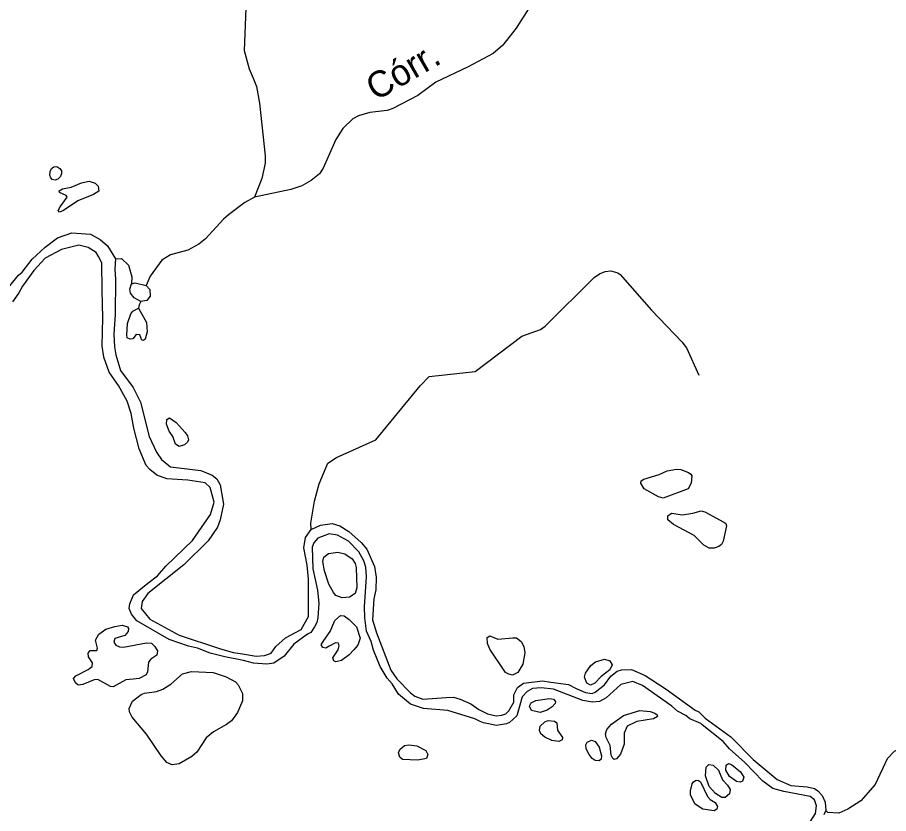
# Model space of a CAD drawing. Extents: x 346.5 to 372.4, y 7400.3 to 7428.2.
# Drawn here: x 361.849 to 364.517, y 7402.464 to 7404.9 of the extents above; entities that cross this region are included whole.
import ezdxf
from ezdxf.enums import TextEntityAlignment as Align

# ---------------------------------------------------------------- set-up
doc = ezdxf.new("R2010")
doc.units = 0
doc.header["$LTSCALE"] = 0.032
doc.layers.add('2', color=7, linetype='Continuous', lineweight=25)
doc.layers.add('7', color=7, linetype='Continuous', lineweight=25)
doc.layers.add('61', color=7, linetype='Continuous')

msp = doc.modelspace()

# ---------------------------------------------------------------- linework, layer by layer
at = {"layer": '2'}
for points in [[(361.9488, 7404.4171), (361.9494, 7404.4281), (361.9533, 7404.4371), (361.961, 7404.4429), (361.97, 7404.4435), (361.979, 7404.4377), (361.9848, 7404.4307), (361.9848, 7404.4223), (361.9816, 7404.4126), (361.9726, 7404.4049), (361.9649, 7404.4023), (361.9559, 7404.4042), (361.9513, 7404.4087)], [(362.0963, 7404.383), (362.0982, 7404.3681), (362.0819, 7404.3583), (362.0345, 7404.3385), (361.9907, 7404.3088), (361.9778, 7404.3037), (361.9739, 7404.3088), (361.9799, 7404.3207), (362.0016, 7404.3501), (361.999, 7404.3553), (361.9778, 7404.3636), (361.9771, 7404.3688), (361.9877, 7404.375), (362.0138, 7404.3804), (362.0454, 7404.3933), (362.0688, 7404.3989), (362.087, 7404.3925)], [(362.1989, 7404.0851), (362.2099, 7404.0872), (362.244, 7404.08), (362.2545, 7404.0677), (362.2561, 7404.0464), (362.2453, 7404.0339), (362.2276, 7404.0302), (362.2073, 7404.0415), (362.1955, 7404.0562), (362.1938, 7404.0684)], [(362.2201, 7404.0102), (362.2447, 7403.9665), (362.2464, 7403.9379), (362.2405, 7403.9158), (362.2356, 7403.9115), (362.2308, 7403.9126), (362.224, 7403.9285), (362.2132, 7403.9299), (362.2029, 7403.9167), (362.1949, 7403.9153), (362.1857, 7403.9195), (362.1843, 7403.9276), (362.1862, 7403.9632), (362.1961, 7403.9927), (362.2027, 7404.0011)], [(362.3253, 7403.6171), (362.314, 7403.6335), (362.3058, 7403.6554), (362.3072, 7403.6691), (362.3151, 7403.6743), (362.3354, 7403.6603), (362.363, 7403.6296), (362.3706, 7403.6192), (362.3735, 7403.6078), (362.3705, 7403.5998), (362.3614, 7403.5916), (362.3447, 7403.5874), (362.3332, 7403.5943)], [(363.9139, 7403.4967), (363.912, 7403.4745), (363.903, 7403.4573), (363.8269, 7403.4291), (363.8124, 7403.4325), (363.768, 7403.457), (363.758, 7403.4751), (363.7596, 7403.482), (363.7671, 7403.4874), (363.8144, 7403.5008), (363.8386, 7403.5126), (363.8674, 7403.5177), (363.8802, 7403.5169), (363.9037, 7403.5077), (363.9112, 7403.5026)], [(363.9171, 7403.3828), (363.9431, 7403.3905), (363.9546, 7403.3873), (364.0121, 7403.3558), (364.018, 7403.3511), (364.0206, 7403.3445), (364.0107, 7403.2973), (364.0056, 7403.2868), (363.9973, 7403.2805), (363.9828, 7403.2762), (363.9677, 7403.2756), (363.9515, 7403.2853), (363.9212, 7403.3143), (363.858, 7403.3486), (363.8409, 7403.3626), (363.8406, 7403.3744), (363.8522, 7403.3834), (363.8862, 7403.378)], [(362.866, 7403.1264), (362.8433, 7403.124), (362.8248, 7403.1312), (362.8171, 7403.1398), (362.8033, 7403.1661), (362.79, 7403.2067), (362.785, 7403.2351), (362.7876, 7403.2483), (362.8021, 7403.2599), (362.8305, 7403.264), (362.8517, 7403.2588), (362.8745, 7403.2435), (362.8835, 7403.2292), (362.8868, 7403.2168), (362.8891, 7403.1544), (362.8831, 7403.1369)], [(362.8793, 7402.965), (362.8648, 7402.9492), (362.8416, 7402.9319), (362.8244, 7402.9283), (362.8181, 7402.9313), (362.8156, 7402.9403), (362.8319, 7402.9645), (362.8344, 7402.9775), (362.8326, 7402.9856), (362.8232, 7402.9865), (362.8037, 7402.9759), (362.7933, 7402.97), (362.785, 7402.9722), (362.7798, 7402.9805), (362.7873, 7402.9929), (362.8069, 7403.0209), (362.8217, 7403.0545), (362.8381, 7403.07), (362.8499, 7403.0687), (362.8656, 7403.0575), (362.8879, 7403.0354), (362.8992, 7403.0003), (362.892, 7402.9786)], [(362.2039, 7402.8753), (362.1813, 7402.873), (362.1426, 7402.8515), (362.1339, 7402.8522), (362.096, 7402.8742), (362.0845, 7402.8732), (362.0499, 7402.8587), (362.0355, 7402.8569), (362.0273, 7402.8636), (362.0213, 7402.8766), (362.0279, 7402.8857), (362.0658, 7402.9046), (362.0781, 7402.9134), (362.0797, 7402.9251), (362.0669, 7402.9438), (362.0662, 7402.9541), (362.0722, 7402.9624), (362.0925, 7402.963), (362.0947, 7402.9694), (362.0888, 7402.994), (362.0984, 7403.0132), (362.1202, 7403.0281), (362.148, 7403.0357), (362.1702, 7403.0401), (362.1859, 7403.0352), (362.1891, 7403.0298), (362.1883, 7403.021), (362.1783, 7403.0084), (362.1474, 7402.9991), (362.1445, 7402.9882), (362.1508, 7402.9791), (362.1616, 7402.974), (362.1744, 7402.9733), (362.2447, 7402.9865), (362.2599, 7402.9849), (362.2705, 7402.9747), (362.2786, 7402.9615), (362.2761, 7402.948), (362.2574, 7402.9358), (362.2511, 7402.9275), (362.2479, 7402.8973), (362.2438, 7402.8885), (362.2222, 7402.8771)], [(363.2877, 7403.0024), (363.2956, 7403.0074), (363.3204, 7402.9979), (363.3664, 7403.002), (363.378, 7403.0016), (363.3916, 7402.9904), (363.4001, 7402.9745), (363.4034, 7402.9552), (363.3964, 7402.9207), (363.3821, 7402.8952), (363.3655, 7402.8873), (363.3538, 7402.89), (363.3434, 7402.8954), (363.296, 7402.9671), (363.289, 7402.9846)], [(363.6056, 7402.917), (363.6191, 7402.9276), (363.6467, 7402.9364), (363.6637, 7402.9316), (363.6709, 7402.9186), (363.6636, 7402.9037), (363.6363, 7402.8836), (363.6173, 7402.8624), (363.604, 7402.8568), (363.5924, 7402.8633), (363.5853, 7402.8813), (363.5892, 7402.8933)], [(362.4892, 7402.7366), (362.4498, 7402.7135), (362.4272, 7402.6957), (362.3985, 7402.6515), (362.3838, 7402.6381), (362.345, 7402.6165), (362.323, 7402.6132), (362.3072, 7402.6198), (362.289, 7402.6403), (362.2445, 7402.7067), (362.2005, 7402.7587), (362.1922, 7402.7751), (362.1918, 7402.785), (362.2019, 7402.8078), (362.2284, 7402.8277), (362.2381, 7402.8324), (362.2757, 7402.8375), (362.295, 7402.8443), (362.3187, 7402.8602), (362.3544, 7402.8913), (362.3827, 7402.8986), (362.4486, 7402.8957), (362.4882, 7402.882), (362.5168, 7402.867), (362.5249, 7402.8581), (362.5386, 7402.8307), (362.5387, 7402.8092), (362.5237, 7402.7735), (362.505, 7402.748)], [(363.4868, 7402.7902), (363.4717, 7402.7802), (363.4499, 7402.7735), (363.4236, 7402.7796), (363.4176, 7402.7928), (363.4229, 7402.8028), (363.4366, 7402.8102), (363.4786, 7402.8162), (363.4909, 7402.8136), (363.4969, 7402.8072), (363.4957, 7402.8001)], [(363.797, 7402.7537), (363.7459, 7402.7451), (363.7161, 7402.7311), (363.7076, 7402.71), (363.7073, 7402.6764), (363.6963, 7402.6457), (363.6839, 7402.6316), (363.677, 7402.6297), (363.6727, 7402.6324), (363.667, 7402.6427), (363.664, 7402.6724), (363.6522, 7402.6963), (363.6496, 7402.7083), (363.6536, 7402.7212), (363.6688, 7402.7376), (363.7053, 7402.7641), (363.7548, 7402.7796), (363.7871, 7402.7763), (363.8013, 7402.7715), (363.8079, 7402.7662), (363.8089, 7402.7607)], [(363.494, 7402.7466), (363.501, 7402.7413), (363.5033, 7402.7188), (363.518, 7402.6968), (363.517, 7402.6897), (363.5074, 7402.6844), (363.4855, 7402.6877), (363.4641, 7402.6971), (363.4522, 7402.7077), (363.4479, 7402.7179), (363.4501, 7402.7314), (363.4641, 7402.7447), (363.4748, 7402.7483)], [(363.6382, 7402.6404), (363.637, 7402.63), (363.6306, 7402.6255), (363.6184, 7402.6267), (363.6097, 7402.6325), (363.5999, 7402.6442), (363.5913, 7402.6618), (363.59, 7402.6738), (363.5936, 7402.682), (363.6073, 7402.6883), (363.6181, 7402.6839), (363.6307, 7402.6665)], [(363.0752, 7402.627), (363.0289, 7402.6296), (363.0201, 7402.6369), (363.0163, 7402.6496), (363.0207, 7402.6597), (363.0345, 7402.6717), (363.0482, 7402.6746), (363.0724, 7402.6707), (363.0994, 7402.6571), (363.1065, 7402.6445), (363.1017, 7402.6328)], [(363.9869, 7402.5253), (363.9674, 7402.547), (363.9563, 7402.5792), (363.9578, 7402.6053), (363.9665, 7402.6141), (363.9794, 7402.6123), (363.9965, 7402.5965), (364.0084, 7402.567), (364.024, 7402.5507), (364.0317, 7402.5376), (364.0297, 7402.5238), (364.0169, 7402.513), (364.0067, 7402.5134)], [(364.0195, 7402.6122), (364.0263, 7402.6166), (364.0355, 7402.614), (364.0635, 7402.592), (364.0739, 7402.5754), (364.0692, 7402.5629), (364.0626, 7402.56), (364.0516, 7402.5621), (364.0294, 7402.5769), (364.0182, 7402.597)], [(363.9481, 7402.4771), (363.9244, 7402.4929), (363.9105, 7402.5201), (363.9101, 7402.5337), (363.9157, 7402.5548), (363.9192, 7402.5608), (363.9281, 7402.566), (363.9352, 7402.5655), (363.9408, 7402.5611), (363.9624, 7402.5162), (363.9705, 7402.5073), (363.9862, 7402.4982), (363.9929, 7402.4852), (363.9912, 7402.4773), (363.983, 7402.4721)]]:
    msp.add_lwpolyline(points, close=True, dxfattribs=at)
for points in [[(361.8635, 7404.1205), (361.8948, 7404.1603), (361.934, 7404.1966), (361.9724, 7404.2252), (362.0156, 7404.2403), (362.0736, 7404.2361), (362.1031, 7404.2205), (362.125, 7404.2008), (362.1499, 7404.161), (362.1472, 7404.1295), (362.1498, 7404.0994), (362.1491, 7403.9907), (362.1446, 7403.9303), (362.1462, 7403.8923), (362.1508, 7403.8677), (362.1651, 7403.8199), (362.2033, 7403.7673), (362.2257, 7403.7227), (362.253, 7403.6178), (362.2748, 7403.5692), (362.291, 7403.5468), (362.3184, 7403.525), (362.4109, 7403.5138), (362.4459, 7403.4991), (362.4599, 7403.4878), (362.4704, 7403.4692), (362.4799, 7403.4102), (362.4698, 7403.3628), (362.4618, 7403.3405), (362.433, 7403.2983), (362.359, 7403.2248), (362.2485, 7403.1374), (362.231, 7403.1131), (362.2284, 7403.0914), (362.2544, 7403.059), (362.3449, 7403.0092), (362.468, 7402.9688), (362.5103, 7402.9563), (362.5385, 7402.9526), (362.5808, 7402.9454), (362.6056, 7402.9474), (362.6179, 7402.9516), (362.626, 7402.9544), (362.6407, 7402.9753), (362.6706, 7403.0014), (362.7178, 7403.0271), (362.7409, 7403.0666), (362.7407, 7403.1808), (362.7362, 7403.2243), (362.7259, 7403.2766), (362.7311, 7403.3087), (362.7485, 7403.3327), (362.777, 7403.346), (362.8126, 7403.3515), (362.8369, 7403.3446), (362.864, 7403.3273), (362.9023, 7403.2931), (362.9189, 7403.2724), (362.9423, 7403.2195), (362.9482, 7403.1867), (362.9468, 7403.1483), (362.9409, 7403.1212), (362.937, 7403.0567), (362.9484, 7403.0166), (362.9931, 7402.9028), (363.0112, 7402.8758), (363.0526, 7402.8329), (363.0662, 7402.8226), (363.0909, 7402.814), (363.1621, 7402.8187), (363.1841, 7402.8201), (363.2048, 7402.8139), (363.2379, 7402.8), (363.262, 7402.7824), (363.2883, 7402.7685), (363.3151, 7402.763), (363.3328, 7402.7644), (363.345, 7402.7688), (363.354, 7402.7777), (363.3691, 7402.805), (363.3692, 7402.8267), (363.3805, 7402.8493), (363.3991, 7402.8631), (363.4568, 7402.8696), (363.4824, 7402.8662), (363.5371, 7402.8584), (363.5601, 7402.8463), (363.5886, 7402.8343), (363.6096, 7402.8312), (363.6188, 7402.8348), (363.6473, 7402.8579), (363.6666, 7402.8845), (363.6856, 7402.8998), (363.6995, 7402.9039), (363.7294, 7402.9047), (363.7712, 7402.8863), (363.8359, 7402.8446), (363.9247, 7402.7806), (363.936, 7402.7756), (363.9555, 7402.7557), (364.0336, 7402.6991)], [(362.7723, 7403.1077), (362.7692, 7403.0625), (362.7661, 7403.0481), (362.7592, 7403.0349), (362.7475, 7403.0174), (362.7375, 7403.0132), (362.696, 7402.9822), (362.6663, 7402.9452), (362.6342, 7402.9236), (362.6134, 7402.921), (362.5721, 7402.9237), (362.5412, 7402.932), (362.4848, 7402.9436), (362.4392, 7402.9541), (362.4003, 7402.9701), (362.3727, 7402.9759), (362.3144, 7402.9967), (362.2149, 7403.0539), (362.1986, 7403.074), (362.1916, 7403.0909), (362.1935, 7403.106), (362.2052, 7403.1327), (362.2487, 7403.1691), (362.2787, 7403.1909), (362.304, 7403.2204), (362.3857, 7403.299), (362.4409, 7403.3792), (362.4518, 7403.4171), (362.44, 7403.4611), (362.4245, 7403.4759), (362.3712, 7403.4841), (362.3069, 7403.4885), (362.2762, 7403.4988), (362.2547, 7403.5167), (362.2432, 7403.5286), (362.2221, 7403.5802), (362.2058, 7403.643), (362.198, 7403.6879), (362.1854, 7403.7252), (362.1589, 7403.774), (362.13, 7403.8146), (362.1136, 7403.8601), (362.1088, 7403.8951), (362.1113, 7403.9804), (362.1085, 7404.0638), (362.1076, 7404.1492), (362.0973, 7404.1682), (362.09, 7404.1806), (362.0655, 7404.1963), (362.0376, 7404.2031), (361.9842, 7404.1897), (361.9346, 7404.163), (361.8998, 7404.125), (361.8644, 7404.0775), (361.8541, 7404.0575), (361.8345, 7404.0298)], [(361.8038, 7404.0509), (361.8523, 7404.1115), (361.8635, 7404.1205)], [(364.2772, 7402.4382), (364.2931, 7402.4645), (364.2963, 7402.4874), (364.2898, 7402.5056), (364.2769, 7402.5164), (364.1956, 7402.5312), (364.1625, 7402.5406), (364.1321, 7402.5633), (364.0767, 7402.6202), (364.0294, 7402.6615), (364.0107, 7402.6842), (363.9464, 7402.735), (363.9422, 7402.7398), (363.9082, 7402.7539), (363.896, 7402.7639), (363.8707, 7402.7771), (363.8533, 7402.7928), (363.7636, 7402.8558), (363.734, 7402.8676), (363.6965, 7402.8589), (363.6524, 7402.8183), (363.6316, 7402.8072), (363.6106, 7402.8043), (363.5805, 7402.8102), (363.4905, 7402.8442), (363.453, 7402.8483), (363.4263, 7402.8463), (363.4097, 7402.8376), (363.3945, 7402.8207), (363.379, 7402.7627), (363.3564, 7402.7421), (363.3473, 7402.738), (363.3158, 7402.7335), (363.2765, 7402.7412), (363.2661, 7402.7455), (363.2504, 7402.7538), (363.1672, 7402.7791), (363.0923, 7402.7851), (363.053, 7402.799), (363.0166, 7402.8296), (362.9973, 7402.8605), (362.9819, 7402.878), (362.9604, 7402.9142), (362.9398, 7402.9641), (362.9323, 7402.9903), (362.9182, 7403.0216), (362.913, 7403.0629), (362.9125, 7403.0959), (362.9187, 7403.188), (362.9162, 7403.2181), (362.9102, 7403.237), (362.8944, 7403.265), (362.8635, 7403.2976), (362.8293, 7403.3157), (362.8041, 7403.3199), (362.7687, 7403.3065), (362.7567, 7403.2924), (362.7515, 7403.279), (362.7536, 7403.2126), (362.7686, 7403.1476), (362.7723, 7403.1077)], [(364.0336, 7402.6991), (364.1019, 7402.6289), (364.1758, 7402.5681), (364.2174, 7402.5493), (364.268, 7402.5457), (364.2897, 7402.5406), (364.3005, 7402.5339), (364.3138, 7402.5192), (364.3228, 7402.4986), (364.3242, 7402.4731), (364.3184, 7402.4604)]]:
    msp.add_lwpolyline(points, dxfattribs=at)
at = {"layer": '7'}
for points in [[(362.5492, 7404.9277), (362.5437, 7404.7986), (362.5588, 7404.7428), (362.5715, 7404.7141), (362.5811, 7404.6886), (362.5907, 7404.6376), (362.6082, 7404.4766), (362.6082, 7404.4543), (362.5978, 7404.4065), (362.5752, 7404.3493)], [(363.4211, 7404.9372), (363.3765, 7404.8671), (363.3358, 7404.8153), (363.3063, 7404.7898), (363.2298, 7404.7483), (363.131, 7404.7013), (363.0752, 7404.6607), (362.9987, 7404.6208), (362.9812, 7404.6152), (362.9286, 7404.6089), (362.8935, 7404.5985), (362.8768, 7404.5897), (362.8457, 7404.5595), (362.8242, 7404.526), (362.8011, 7404.4734), (362.7859, 7404.4383), (362.774, 7404.4208), (362.7485, 7404.4009), (362.7198, 7404.3849), (362.6863, 7404.373), (362.5752, 7404.3493)], [(362.5752, 7404.3493), (362.546, 7404.3339), (362.4958, 7404.2957), (362.4807, 7404.2829), (362.4257, 7404.2224), (362.405, 7404.2056), (362.3707, 7404.1881), (362.3181, 7404.1729), (362.2918, 7404.157), (362.256, 7404.1084), (362.244, 7404.08)], [(362.1499, 7404.161), (362.1683, 7404.1618), (362.189, 7404.1419), (362.1995, 7404.1056), (362.1989, 7404.0851)], [(362.7485, 7403.3327), (362.7475, 7403.3525), (362.7588, 7403.4198), (362.7732, 7403.4724), (362.7995, 7403.5362), (362.8266, 7403.5529), (362.9469, 7403.6071), (363.0824, 7403.7721), (363.1103, 7403.8016), (363.2506, 7403.8167), (363.394, 7403.9243), (363.4514, 7403.945), (363.4657, 7403.9554), (363.6156, 7404.1036), (363.6315, 7404.1156), (363.649, 7404.1227), (363.6666, 7404.1243), (363.6873, 7404.1187), (363.6952, 7404.1132), (363.7909, 7404.004), (363.8833, 7403.9068), (363.8976, 7403.8885), (363.9359, 7403.8048)], [(362.2276, 7404.0302), (362.2217, 7404.0207), (362.2201, 7404.0102)], [(364.6739, 7402.6512), (364.5719, 7402.6643), (364.5464, 7402.6603), (364.5336, 7402.654), (364.5121, 7402.6317), (364.4762, 7402.5528), (364.4316, 7402.5026), (364.3918, 7402.477), (364.3647, 7402.4651), (364.3306, 7402.4671), (364.3242, 7402.4731)]]:
    msp.add_lwpolyline(points, dxfattribs=at)

# ---------------------------------------------------------------- texts
at = {"layer": '61'}
msp.add_text('Córr.', height=0.08, rotation=30.09, dxfattribs=at).set_placement((363.0495, 7404.7021), align=Align.CENTER)

doc.saveas('drawing.dxf')
